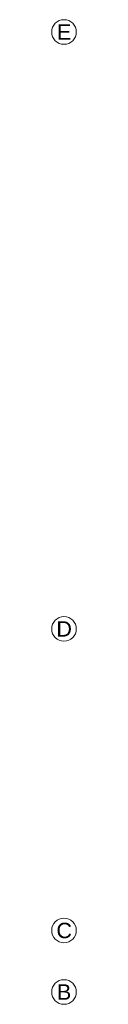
# Model space of a CAD drawing. Header units: metres. Extents: x -4 to 100, y -11 to 17.
# Tile 694 of 728: x 65.185 to 65.385, y 5.25 to 13.25. Entities that reach past the tile are written whole.
import ezdxf

# ---------------------------------------------------------------- set-up
doc = ezdxf.new("R2010")
doc.units = ezdxf.units.M
doc.header["$MEASUREMENT"] = 0
doc.layers.add('451 - Universal.Achsen Raster', color=7, linetype='Continuous')
doc.styles.add('ERSTELLTER_STIL_2', font='txt')

msp = doc.modelspace()

# ---------------------------------------------------------------- linework, layer by layer
at = {"layer": '451 - Universal.Achsen Raster', "color": 160, "linetype": 'Continuous', "lineweight": 9, "true_color": 0x3232ff}
for centre in [(65.285, 13.15), (65.285, 8.3), (65.285, 5.85), (65.285, 5.35)]:
    msp.add_circle(centre, 0.1, dxfattribs=at)

# ---------------------------------------------------------------- texts
at = {"layer": '451 - Universal.Achsen Raster', "color": 160, "lineweight": 9, "true_color": 0x3232ff, "char_height": 0.125, "attachment_point": 1, "style": 'ERSTELLTER_STIL_2'}
for s, insert in [('\\A1;{\\pql;\\pt0;\\fArial|b0|i0|c0|p38;E}', (65.2279, 13.2125)), ('\\A1;{\\pql;\\pt0;\\fArial|b0|i0|c0|p38;D}', (65.2233, 8.3625)), ('\\A1;{\\pql;\\pt0;\\fArial|b0|i0|c0|p38;C}', (65.2233, 5.9125)), ('\\A1;{\\pql;\\pt0;\\fArial|b0|i0|c0|p38;B}', (65.2279, 5.4125))]:
    msp.add_mtext(s, dxfattribs=dict(at, insert=insert))

doc.saveas('drawing.dxf')
